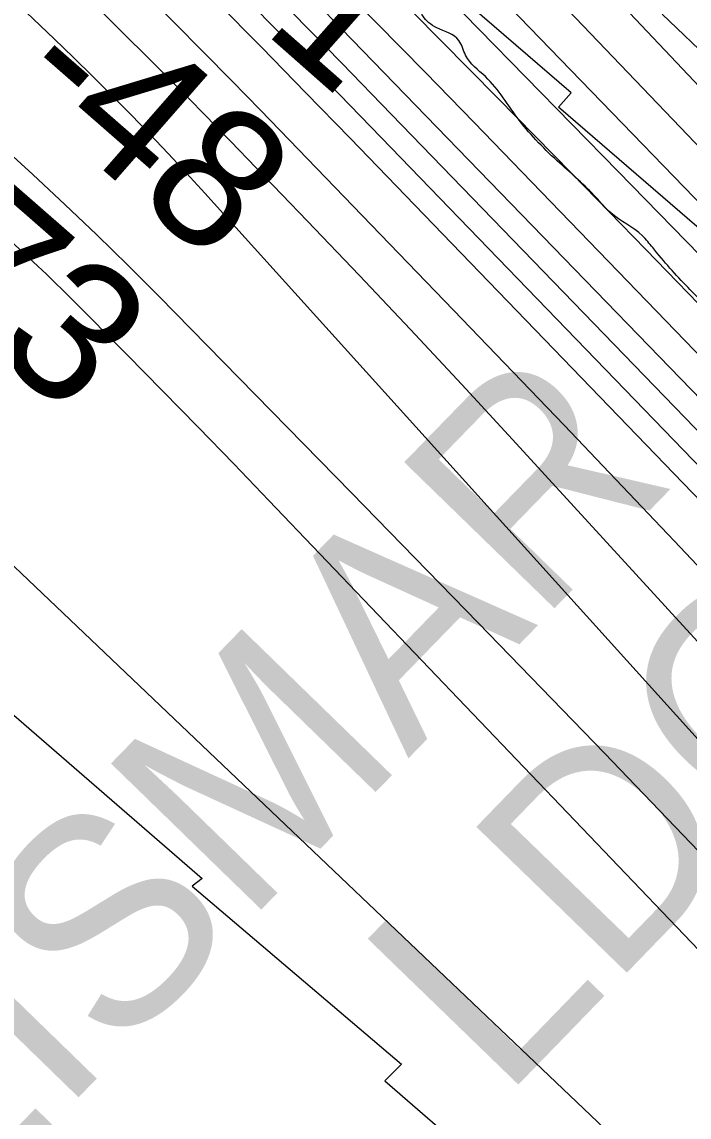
# Model space of a CAD drawing. Extents: x 3355677 to 3393573, y 612928 to 638357.
# Drawn here: x 3377478 to 3377796, y 618740 to 619262 of the extents above; entities that cross this region are included whole.
import ezdxf

# ---------------------------------------------------------------- set-up
doc = ezdxf.new("R2010")
doc.units = 0
for name, color, linetype in [('V-RIVR-EDGE', 7, 'Continuous'), ('V-RIVR-RANG', 7, 'Continuous'), ('V-RRAP-RVMT', 7, 'Continuous'), ('V-SITE-VEGE', 7, 'Continuous'), ('V-TOPO-DPTH', 7, 'Continuous'), ('V-TOPO-GNAM-IDEN', 7, 'Continuous'), ('V-TOPO-MAJR', 7, 'Continuous'), ('V-TOPO-MINR', 7, 'Continuous'), ('V-TOPO-WATR', 7, 'Continuous')]:
    doc.layers.add(name, color=color, linetype=linetype)

msp = doc.modelspace()

# ---------------------------------------------------------------- linework, layer by layer
at = {"layer": 'V-RIVR-EDGE'}
msp.add_spline([(3378516.49, 618361.05), (3378507.6, 618370.69), (3378490.73, 618386.23), (3378471.74, 618402.14), (3378446.08, 618427.92), (3378423.59, 618453.7), (3378402.15, 618477.72), (3378364.89, 618515.51), (3378349.43, 618530.35), (3378342.04, 618535.3), (3378334.65, 618539.2), (3378327.62, 618546.97), (3378322.71, 618554.38), (3378318.84, 618559.67), (3378306.54, 618572.39), (3378288.96, 618586.53), (3378281.23, 618596.41), (3378275.96, 618603.83), (3378258.04, 618621.84), (3378254.18, 618629.96), (3378247.86, 618638.78), (3378236.96, 618650.79), (3378233.81, 618657.14), (3378231.35, 618661.38), (3378222.57, 618670.56), (3378197.97, 618699.87), (3378183.21, 618714), (3378173.72, 618726.71), (3378162.47, 618734.49), (3378158.95, 618737.67), (3378158.61, 618741.54), (3378158.26, 618744.72), (3378155.81, 618749.66), (3378152.29, 618753.19), (3378146.31, 618755.67), (3378143.5, 618758.85), (3378140, 618769.43), (3378130.53, 618786.72), (3378121.05, 618799.43), (3378116.48, 618802.96), (3378111.54, 618803.33), (3378106.96, 618803.69), (3378107.68, 618808.27), (3378105.22, 618811.8), (3378096.08, 618818.87), (3378090.1, 618823.82), (3378078.84, 618830.54), (3378077.08, 618832.66), (3378071.83, 618844.3), (3378067.97, 618853.12), (3378067.98, 618856.29), (3378066.58, 618858.76), (3378058.13, 618863.01), (3378052.16, 618871.83), (3378044.1, 618888.77), (3378037.43, 618898.65), (3378027.59, 618911.01), (3378012.81, 618918.45), (3378000.84, 618924.11), (3377993.11, 618932.59), (3377988.55, 618941.06), (3377985.4, 618949.52), (3377982.24, 618954.46), (3377974.51, 618963.29), (3377969.24, 618967.89), (3377966.79, 618973.88), (3377960.81, 618977.77), (3377955.52, 618978.84), (3377954.83, 618983.07), (3377951.31, 618985.9), (3377937.58, 618991.22), (3377933.72, 618995.46), (3377918.25, 619012.76), (3377900.33, 619032.19), (3377899.99, 619037.47), (3377897.54, 619041.71), (3377893.67, 619045.59), (3377886.27, 619044.91), (3377882.39, 619044.92), (3377878.87, 619047.39), (3377875.72, 619053.74), (3377866.93, 619063.28), (3377843.02, 619083.78), (3377840.22, 619089.42), (3377839.18, 619096.12), (3377836.71, 619097.89), (3377833.19, 619098.25), (3377832.49, 619100.01), (3377831.44, 619103.89), (3377828.98, 619106.01), (3377820.18, 619110.97), (3377809.64, 619121.21), (3377795.58, 619135.69), (3377778.71, 619154.76), (3377773.79, 619160.41), (3377758.67, 619171.37), (3377751.64, 619178.79), (3377734.41, 619195.04), (3377715.08, 619215.53), (3377698.93, 619236.36), (3377689.44, 619246.6), (3377686.28, 619253.66), (3377675.73, 619259.67), (3377669.05, 619265.33), (3377666.24, 619269.92), (3377662.02, 619272.39), (3377656.38, 619274.17), (3377649.7, 619279.47), (3377628.6, 619296.08), (3377619.46, 619304.56), (3377610.32, 619314.45), (3377594.85, 619326.47), (3377585.71, 619336.01), (3377577.62, 619344.49), (3377561.44, 619355.45), (3377551.95, 619364.63), (3377544.22, 619374.17), (3377540.72, 619384.04), (3377539.32, 619385.81), (3377536.15, 619386.87), (3377528.75, 619389.01), (3377525.59, 619391.83), (3377523.49, 619398.53), (3377519.99, 619409.11), (3377509.1, 619421.12), (3377504.18, 619425.71), (3377489.74, 619431.04), (3377482.35, 619435.28), (3377478.49, 619440.93), (3377476.38, 619443.05), (3377471.46, 619446.94), (3377465.14, 619455.41), (3377463.39, 619460), (3377454.25, 619470.59), (3377432.47, 619495.66), (3377419.12, 619513.31), (3377396.28, 619540.15), (3377376.96, 619562.4), (3377360.09, 619581.12), (3377353.41, 619589.94), (3377348.5, 619598.76), (3377341.83, 619607.59), (3377323.55, 619623.49), (3377313.35, 619633.38), (3377305.61, 619638.33), (3377297.52, 619644.7), (3377297.53, 619647.87), (3377297.54, 619650.69), (3377294.03, 619656.69), (3377285.24, 619666.58), (3377279.28, 619677.16), (3377274.01, 619683.52), (3377265.56, 619688.47), (3377258.89, 619694.83), (3377253.62, 619705.06), (3377251.89, 619714.93), (3377248.03, 619720.93), (3377245.57, 619724.46), (3377241.7, 619727.64), (3377232.89, 619728.37), (3377223.38, 619730.86), (3377212.47, 619733.35), (3377204.37, 619737.6), (3377200.86, 619740.08), (3377195.22, 619741.15), (3377185.71, 619741.17), (3377172.33, 619748.61), (3377155.8, 619761.33), (3377143.16, 619778.28), (3377132.62, 619792.4), (3377131.93, 619797.33), (3377130.18, 619802.27), (3377123.51, 619811.1), (3377116.49, 619822.04), (3377110.17, 619832.98), (3377098.6, 619854.85), (3377095.09, 619862.97), (3377087.73, 619876.73), (3377081.41, 619884.85), (3377075.78, 619891.2), (3377063.5, 619909.91), (3377063.15, 619913.08), (3377058.59, 619921.55), (3377041.74, 619947.67), (3377035.78, 619957.9), (3377024.88, 619970.26), (3377017.51, 619982.26), (3377008.73, 619991.09), (3377000.99, 619999.22), (3376998.89, 620003.1), (3376997.85, 620008.39), (3376993.28, 620014.39), (3376981.69, 620029.57), (3376966.57, 620041.59), (3376947.93, 620056.08), (3376931.04, 620066.69), (3376914.5, 620075.54), (3376905.71, 620081.91), (3376896.22, 620095.67), (3376889.56, 620109.08), (3376877.63, 620128.14), (3376863.24, 620153.19), (3376850.61, 620175.78), (3376840.44, 620195.18), (3376834.13, 620206.12), (3376830.62, 620213.88), (3376827.11, 620219.88), (3376766.3, 620280.64), (3376733.96, 620311.73), (3376710.76, 620332.22), (3376680.51, 620356.61), (3376664.69, 620368.98), (3376652.37, 620376.06), (3376623.52, 620393.4), (3376605.58, 620405.78), (3376585.52, 620418.86), (3376578.14, 620424.17), (3376571.8, 620428.06), (3376565.46, 620427.02), (3376541.18, 620440.12), (3376536.96, 620446.47), (3376535.22, 620453.17), (3376537.71, 620461.97), (3376537.72, 620466.2), (3376535.61, 620469.03), (3376529.98, 620470.8), (3376523.63, 620470.11), (3376520.11, 620471.53), (3376509.21, 620481.07), (3376501.13, 620489.55), (3376495.52, 620499.78), (3376489.55, 620510.72), (3376487.1, 620514.95), (3376486.05, 620518.13), (3376484.29, 620520.6), (3376464.95, 620537.91), (3376449.83, 620547.47), (3376433.64, 620556.31), (3376408.32, 620577.17), (3376393.54, 620585.66), (3376376.29, 620593.81), (3376351.66, 620606.2), (3376335.11, 620613.29), (3376324.56, 620620.01), (3376307.31, 620625.34), (3376296.04, 620630.65), (3376270.36, 620648.34), (3376252.78, 620662.12), (3376242.94, 620672.72), (3376238.01, 620675.9), (3376233.43, 620676.62), (3376229.56, 620679.09), (3376210.93, 620695.35), (3376192.64, 620709.84), (3376157.47, 620736.71), (3376139.88, 620750.14), (3376127.93, 620761.8), (3376118.44, 620769.58), (3376106.12, 620776.3), (3376072.01, 620806.34), (3376048.47, 620834.23), (3376004.89, 620878.04), (3375983.1, 620902.76), (3375960.97, 620929.59), (3375953.95, 620939.83), (3375949.03, 620948.3), (3375944.83, 620957.82), (3375936.05, 620971.59), (3375912.87, 621001.6), (3375906.89, 621006.9), (3375899.52, 621016.43), (3375896.01, 621023.48), (3375881.26, 621042.55), (3375856.32, 621075.38), (3375835.59, 621097.28), (3375809.57, 621122.72), (3375786.01, 621142.15), (3375742.74, 621169.75), (3375706.5, 621193.09), (3375654.8, 621233.74), (3375605.57, 621273.68), (3375571.82, 621307.24), (3375559.88, 621321.37), (3375554.61, 621330.89), (3375550.75, 621336.89), (3375547.94, 621339.72), (3375541.25, 621342.56), (3375536.33, 621345.74), (3375533.51, 621347.86), (3375528.24, 621352.81), (3375524.03, 621359.16), (3375521.22, 621361.99), (3375518.76, 621365.16), (3375514.54, 621369.76), (3375499.05, 621375.43), (3375478.63, 621382.53), (3375451.52, 621393.17), (3375434.62, 621398.5), (3375424.77, 621404.51), (3375412.44, 621407.36), (3375405.76, 621410.55), (3375395.2, 621414.45), (3375385.69, 621417.29), (3375374.07, 621420.49), (3375363.5, 621420.87), (3375351.51, 621419.14), (3375336.69, 621411.07), (3375326.11, 621405.81), (3375315.54, 621405.48), (3375306.73, 621408.33), (3375297.58, 621412.93), (3375285.62, 621419.3), (3375281.41, 621425.65), (3375276.14, 621431.66), (3375271.91, 621433.78), (3375264.16, 621435.21), (3375259.93, 621435.22), (3375254.65, 621435.24), (3375251.48, 621435.24), (3375245.49, 621436.31), (3375239.86, 621437.74), (3375215.21, 621444.49), (3375187.39, 621452.67), (3375156.75, 621461.2), (3375150.77, 621464.74), (3375147.25, 621465.8), (3375142.67, 621466.87), (3375137.39, 621467.94), (3375132.1, 621468.31), (3375129.64, 621468.32), (3375105.35, 621477.18), (3375084.93, 621485.69), (3375080.36, 621489.23), (3375075.08, 621491.35), (3375067.33, 621492.43), (3375058.88, 621497.03), (3375037.06, 621506.95), (3374951.91, 621556.5), (3374890.69, 621595.76), (3374838.99, 621635), (3374815.41, 621649.51), (3374801.34, 621657.65)], degree=3, dxfattribs=at)
at = {"layer": 'V-RRAP-RVMT'}
for p, q in [((3377739.86, 619228.68), (3377641.56, 619313.38)), ((3377733.72, 619221.85), (3377739.86, 619228.68)), ((3377833.76, 619135.34), (3377733.72, 619221.85)), ((3377471.6, 618933.74), (3377563.75, 618853.78)), ((3377563.75, 618853.78), (3377558.97, 618850.1)), ((3377558.97, 618850.1), (3377658.83, 618765.12)), ((3377658.83, 618765.12), (3377650.96, 618757.19)), ((3377650.96, 618757.19), (3377750.73, 618670.87))]:
    msp.add_line(p, q, dxfattribs=at)
at = {"layer": 'V-SITE-VEGE'}
msp.add_line((3377822.79, 619228.3), (3377783.29, 619266.15), dxfattribs=at)
at = {"layer": 'V-TOPO-DPTH'}
for points in [[(3378514.15, 618361.04), (3378556.16, 618361.15), (3378222.56, 618712.12), (3378209.07, 618726.29), (3378195.58, 618740.46), (3378182.07, 618754.61), (3378168.56, 618768.76), (3377994.99, 618950.3), (3377937.03, 619010.72), (3377878.95, 619071.02), (3377820.68, 619131.14), (3377762.28, 619191.13), (3377673.92, 619281.62), (3377659.61, 619296.27), (3377645.29, 619310.92), (3377630.96, 619325.57), (3377616.64, 619340.21), (3377422.93, 619538.09), (3377378.33, 619584.6), (3377334.39, 619631.71), (3377291.44, 619679.73), (3377249.15, 619728.35), (3377196.86, 619789.73), (3376629.45, 620400.83)], [(3378476.02, 618360.94), (3378448.01, 618390.37), (3378375.02, 618467.18), (3378302.07, 618544.02), (3378204.39, 618646.98), (3378180.3, 618672.37), (3378156.2, 618697.74), (3378132.09, 618723.11), (3378107.97, 618748.46), (3378083.82, 618773.79), (3378059.62, 618799.07), (3378035.36, 618824.29), (3378011.06, 618849.47), (3377654.1, 619218.36), (3377630.45, 619242.73), (3377606.74, 619267.05), (3377582.95, 619291.29), (3377559.11, 619315.48), (3377535.23, 619339.63), (3377511.35, 619363.79), (3377487.48, 619387.94), (3377463.6, 619412.1), (3377132.12, 619747.52), (3377122.42, 619757.43)], [(3378369.48, 618360.66), (3378107.77, 618630.99), (3378105.54, 618633.31), (3378103.3, 618635.62), (3378100.96, 618638.07), (3378099.49, 618639.64), (3378098.71, 618640.5), (3378096.55, 618642.88), (3378093.62, 618646.11), (3378090.67, 618649.34), (3377711.84, 619063.27), (3377687.62, 619089.53), (3377663.27, 619115.66), (3377638.71, 619141.61), (3377614.03, 619167.43), (3377577.27, 619205.59), (3377570.84, 619212.22), (3377564.39, 619218.82), (3377557.9, 619225.39), (3377551.37, 619231.92), (3377089.65, 619691.99)], [(3377089.65, 619691.99), (3377551.37, 619231.92), (3377557.9, 619225.39), (3377564.39, 619218.82), (3377570.84, 619212.22), (3377577.27, 619205.59), (3377614.03, 619167.43), (3377638.71, 619141.61), (3377663.27, 619115.66), (3377687.62, 619089.53), (3377711.84, 619063.27), (3378090.67, 618649.34), (3378093.62, 618646.11), (3378096.55, 618642.88), (3378098.71, 618640.5), (3378099.49, 618639.64), (3378100.96, 618638.07), (3378103.3, 618635.62), (3378105.54, 618633.31), (3378107.77, 618630.99), (3378369.48, 618360.66)], [(3377298.46, 619514.44), (3377550.44, 619262.16), (3377564.24, 619248.26), (3377578, 619234.32), (3377591.68, 619220.31), (3377605.31, 619206.25), (3377683.76, 619124.9), (3377736.44, 619070), (3377788.94, 619014.93), (3377841.17, 618959.59), (3377893.21, 618904.09), (3378072.94, 618711.43), (3378097.07, 618685.6), (3378121.23, 618659.8), (3378145.43, 618634.04), (3378169.66, 618608.3), (3378323.13, 618445.51), (3378403.35, 618360.75)], [(3377298.46, 619514.44), (3377550.44, 619262.16), (3377564.24, 619248.26), (3377578, 619234.32), (3377591.68, 619220.31), (3377605.31, 619206.25), (3377683.76, 619124.9), (3377736.44, 619070), (3377788.94, 619014.93), (3377841.17, 618959.59), (3377893.21, 618904.09), (3378072.94, 618711.43), (3378097.07, 618685.6), (3378121.23, 618659.8), (3378145.43, 618634.04), (3378169.66, 618608.3), (3378323.13, 618445.51), (3378403.35, 618360.75), (3378369.48, 618360.66)], [(3377466.88, 619440.83), (3377519.02, 619389.18), (3377617.86, 619291.46), (3377620.62, 619288.72), (3377623.38, 619285.98), (3377626.12, 619283.22), (3377628.86, 619280.46), (3377646.88, 619262.23), (3377658.6, 619250.33), (3377670.29, 619238.4), (3377681.95, 619226.43), (3377693.57, 619214.44), (3378168.96, 618722.35), (3378171.5, 618719.72), (3378174.03, 618717.08), (3378176.57, 618714.45), (3378179.1, 618711.81), (3378231.29, 618657.46), (3378259.89, 618627.62), (3378288.48, 618597.77), (3378317.03, 618567.88), (3378345.56, 618537.98), (3378514.15, 618361.04)], [(3377466.88, 619440.83), (3377519.02, 619389.18), (3377617.86, 619291.46), (3377620.62, 619288.72), (3377623.38, 619285.98), (3377626.12, 619283.22), (3377628.86, 619280.46), (3377646.88, 619262.23), (3377658.6, 619250.33), (3377670.29, 619238.4), (3377681.95, 619226.43), (3377693.57, 619214.44), (3378168.96, 618722.35), (3378171.5, 618719.72), (3378174.03, 618717.08), (3378176.57, 618714.45), (3378179.1, 618711.81), (3378231.29, 618657.46), (3378259.89, 618627.62), (3378288.48, 618597.77), (3378317.03, 618567.88), (3378345.56, 618537.98), (3378514.15, 618361.04)], [(3377424.98, 619418.97), (3377480.69, 619362.78), (3377549.54, 619293.5), (3377570.85, 619271.97), (3377592.09, 619250.38), (3377613.25, 619228.7), (3377634.34, 619206.95), (3377810.89, 619024.16), (3377865.93, 618966.98), (3377920.83, 618909.68), (3377975.55, 618852.2), (3378030.14, 618794.6), (3378108.77, 618711.35), (3378123.95, 618695.28), (3378139.13, 618679.22), (3378154.32, 618663.17), (3378169.52, 618647.12), (3378440.7, 618360.85), (3378476.02, 618360.94)], [(3378403.35, 618360.75), (3378440.7, 618360.85), (3378169.52, 618647.12), (3378154.32, 618663.17), (3378139.13, 618679.22), (3378123.95, 618695.28), (3378108.77, 618711.35), (3378030.14, 618794.6), (3377975.55, 618852.2), (3377920.83, 618909.68), (3377865.93, 618966.98), (3377810.89, 619024.16), (3377634.34, 619206.95), (3377613.25, 619228.7), (3377592.09, 619250.38), (3377570.85, 619271.97), (3377549.54, 619293.5), (3377480.69, 619362.78), (3377424.98, 619418.97)], [(3378514.15, 618361.04), (3378476.02, 618360.94), (3378448.01, 618390.37), (3378375.02, 618467.18), (3378302.07, 618544.02), (3378204.39, 618646.98), (3378180.3, 618672.37), (3378156.2, 618697.74), (3378132.09, 618723.11), (3378107.97, 618748.46), (3378083.82, 618773.79), (3378059.62, 618799.07), (3378035.36, 618824.29), (3378011.06, 618849.47), (3377654.1, 619218.36), (3377630.45, 619242.73), (3377606.74, 619267.05), (3377582.95, 619291.29), (3377559.11, 619315.48), (3377535.23, 619339.63), (3377511.35, 619363.79), (3377487.48, 619387.94), (3377463.6, 619412.1)]]:
    msp.add_lwpolyline(points, dxfattribs=at)
at = {"layer": 'V-TOPO-MAJR'}
for points in [[(3378663.12, 618361.43), (3378407.35, 618601.79), (3378377.18, 618630.5), (3378347.25, 618659.46), (3378317.69, 618688.79), (3378288.37, 618718.37), (3378237.08, 618770.77), (3378233.59, 618774.34), (3378230.12, 618777.93), (3378226.67, 618781.53), (3378223.22, 618785.14), (3378205.02, 618804.34), (3378192.49, 618817.56), (3378179.96, 618830.79), (3378167.43, 618844.02), (3378154.91, 618857.25), (3377684.22, 619355.18), (3377683.75, 619355.71), (3377683.49, 619356.05), (3377683.28, 619356.35), (3377683.18, 619356.5), (3377261.04, 619886.42)], [(3378327.08, 618360.55), (3378306.54, 618381.76), (3378101.82, 618593.73), (3378091.23, 618604.75), (3378080.67, 618615.79), (3378070.15, 618626.88), (3378059.68, 618638.01), (3378007.39, 618693.75), (3377970.91, 618732.87), (3377934.57, 618772.13), (3377898.47, 618811.6), (3377862.52, 618851.21), (3377565.04, 619180.83), (3377556.37, 619190.33), (3377547.62, 619199.75), (3377538.75, 619209.06), (3377529.8, 619218.3), (3377520.76, 619227.44), (3377511.65, 619236.51), (3377502.44, 619245.5), (3377493.18, 619254.42), (3377066.6, 619660.87)]]:
    msp.add_lwpolyline(points, dxfattribs=at)
at = {"layer": 'V-TOPO-MINR'}
for points in [[(3378556.16, 618361.15), (3378222.56, 618712.12), (3378209.07, 618726.29), (3378195.58, 618740.46), (3378182.07, 618754.61), (3378168.56, 618768.76), (3377994.99, 618950.3), (3377937.03, 619010.72), (3377878.95, 619071.02), (3377820.68, 619131.14), (3377762.28, 619191.13), (3377673.92, 619281.62), (3377659.61, 619296.27), (3377645.29, 619310.92), (3377630.96, 619325.57), (3377616.64, 619340.21), (3377422.93, 619538.09), (3377378.33, 619584.6), (3377334.39, 619631.71), (3377291.44, 619679.73), (3377249.15, 619728.35), (3377196.86, 619789.73), (3376629.45, 620400.83)], [(3378578.79, 618361.21), (3378245.37, 618712.28), (3378226.14, 618732.52), (3378206.91, 618752.75), (3378187.66, 618772.97), (3378168.42, 618793.19), (3378094.01, 618871.31), (3378037.48, 618930.53), (3377980.87, 618989.65), (3377924.12, 619048.65), (3377867.29, 619107.57), (3377685.68, 619295.39), (3377671.55, 619310.05), (3377657.44, 619324.74), (3377643.38, 619339.48), (3377629.34, 619354.24), (3377562.86, 619424.41), (3377516.06, 619474.68), (3377469.88, 619525.5), (3377209.73, 619831.83)], [(3378458.22, 618360.9), (3378169.4, 618665.56), (3378158.53, 618677.02), (3378147.67, 618688.49), (3378136.8, 618699.95), (3378125.94, 618711.41), (3378068.6, 618771.89), (3378029.01, 618813.54), (3377989.33, 618855.11), (3377949.53, 618896.56), (3377909.65, 618937.94), (3377649.23, 619207.33), (3377624.32, 619233.01), (3377599.33, 619258.63), (3377574.25, 619284.15), (3377549.11, 619309.61), (3377519.93, 619339.05), (3377480.17, 619379.2), (3377440.45, 619419.39), (3377400.77, 619459.63), (3377361.13, 619499.9), (3377132.43, 619732.5), (3377119.18, 619746.11), (3377106.02, 619759.8)], [(3378476.02, 618360.94), (3378448.01, 618390.37), (3378375.02, 618467.18), (3378302.07, 618544.02), (3378204.39, 618646.98), (3378180.3, 618672.37), (3378156.2, 618697.74), (3378132.09, 618723.11), (3378107.97, 618748.46), (3378083.82, 618773.79), (3378059.62, 618799.07), (3378035.36, 618824.29), (3378011.06, 618849.47), (3377654.1, 619218.36), (3377630.45, 619242.73), (3377606.74, 619267.05), (3377582.95, 619291.29), (3377559.11, 619315.48), (3377535.23, 619339.63), (3377511.35, 619363.79), (3377487.48, 619387.94), (3377463.6, 619412.1), (3377132.12, 619747.52), (3377122.42, 619757.43)], [(3378535.19, 618361.1), (3378520.91, 618376.1), (3378436.87, 618464.25), (3378352.79, 618552.36), (3378200.38, 618711.98), (3378192.48, 618720.25), (3378184.57, 618728.52), (3378176.66, 618736.78), (3378168.74, 618745.03), (3377845.68, 619081.34), (3377810.63, 619117.69), (3377775.49, 619153.95), (3377740.21, 619190.07), (3377704.84, 619226.1), (3377650.67, 619281.08), (3377642.3, 619289.54), (3377633.9, 619297.97), (3377625.47, 619306.36), (3377617.01, 619314.73), (3377168.34, 619756.44)], [(3377089.65, 619691.99), (3377551.37, 619231.92), (3377557.9, 619225.39), (3377564.39, 619218.82), (3377570.84, 619212.22), (3377577.27, 619205.59), (3377614.03, 619167.43), (3377638.71, 619141.61), (3377663.27, 619115.66), (3377687.62, 619089.53), (3377711.84, 619063.27), (3378090.67, 618649.34), (3378093.62, 618646.11), (3378096.55, 618642.88), (3378098.71, 618640.5), (3378099.49, 618639.64), (3378100.96, 618638.07), (3378103.3, 618635.62), (3378105.54, 618633.31), (3378107.77, 618630.99), (3378369.48, 618360.66)], [(3378285.58, 618360.44), (3378102.38, 618549.75), (3378081.26, 618571.64), (3378060.19, 618593.57), (3378039.19, 618615.57), (3378018.23, 618637.61), (3377875.33, 618788.39), (3377815.63, 618851.07), (3377755.73, 618913.54), (3377695.51, 618975.72), (3377635.09, 619037.7), (3377543.24, 619131.42), (3377528.46, 619146.26), (3377513.53, 619160.94), (3377498.35, 619175.36), (3377483.02, 619189.63), (3377060.84, 619575.92)], [(3378403.35, 618360.75), (3378323.13, 618445.51), (3378169.66, 618608.3), (3378145.43, 618634.04), (3378121.23, 618659.8), (3378097.07, 618685.6), (3378072.94, 618711.43), (3377893.21, 618904.09), (3377841.17, 618959.59), (3377788.94, 619014.93), (3377736.44, 619070), (3377683.76, 619124.9), (3377605.31, 619206.25), (3377591.68, 619220.31), (3377578, 619234.32), (3377564.24, 619248.26), (3377550.44, 619262.16), (3377298.46, 619514.44)], [(3378440.7, 618360.85), (3378169.52, 618647.12), (3378154.32, 618663.17), (3378139.13, 618679.22), (3378123.95, 618695.28), (3378108.77, 618711.35), (3378030.14, 618794.6), (3377975.55, 618852.2), (3377920.83, 618909.68), (3377865.93, 618966.98), (3377810.89, 619024.16), (3377634.34, 619206.95), (3377613.25, 619228.7), (3377592.09, 619250.38), (3377570.85, 619271.97), (3377549.54, 619293.5), (3377480.69, 619362.78), (3377424.98, 619418.97)], [(3378615.55, 618361.31), (3378568.88, 618406.97), (3378480.45, 618495.72), (3378392.77, 618585.21), (3378237.33, 618745.87), (3378227.94, 618755.62), (3378218.55, 618765.37), (3378209.2, 618775.16), (3378199.86, 618784.96), (3378149.9, 618837.52), (3378115.58, 618873.6), (3378081.23, 618909.65), (3378046.85, 618945.67), (3378012.45, 618981.67), (3377684.91, 619324.09)], [(3378494.43, 618360.99), (3378310.42, 618553.87), (3378286.11, 618579.37), (3378261.81, 618604.88), (3378237.54, 618630.4), (3378213.28, 618655.94), (3378181.15, 618689.78), (3378172.96, 618698.4), (3378164.76, 618707.02), (3378156.55, 618715.63), (3378148.33, 618724.24), (3378140.11, 618732.83), (3378131.87, 618741.42), (3378123.61, 618749.98), (3378115.34, 618758.54), (3377630.34, 619259.23), (3377622.34, 619267.46)], [(3378232.9, 618360.31), (3378187.01, 618411.1), (3378162.61, 618437.92), (3378138.09, 618464.64), (3378113.4, 618491.19), (3378088.59, 618517.64), (3378044.11, 618564.72), (3378041.45, 618567.54), (3378038.78, 618570.36), (3378036.1, 618573.16), (3378033.43, 618575.97), (3377595.69, 619034.11), (3377578.85, 619051.63), (3377561.95, 619069.09), (3377544.95, 619086.46), (3377527.89, 619103.77), (3377501.56, 619130.33), (3377497.59, 619134.28), (3377493.59, 619138.2), (3377489.54, 619142.07), (3377485.45, 619145.9), (3377423.89, 619202.93)], [(3378129.59, 618360.04), (3378008.26, 618491.17), (3377997.52, 618502.56), (3377986.63, 618513.82), (3377975.53, 618524.87), (3377964.3, 618535.77), (3377437.73, 619037.2)]]:
    msp.add_lwpolyline(points, dxfattribs=at)
at = {"layer": 'V-TOPO-WATR'}
msp.add_lwpolyline([(3378514.15, 618361.04), (3378345.56, 618537.98), (3378317.03, 618567.88), (3378288.48, 618597.77), (3378259.89, 618627.62), (3378231.29, 618657.46), (3378179.1, 618711.81), (3378176.57, 618714.45), (3378174.03, 618717.08), (3378171.5, 618719.72), (3378168.96, 618722.35), (3377693.57, 619214.44), (3377681.95, 619226.43), (3377670.29, 619238.4), (3377658.6, 619250.33), (3377646.88, 619262.23), (3377628.86, 619280.46), (3377626.12, 619283.22), (3377623.38, 619285.98), (3377620.62, 619288.72), (3377617.86, 619291.46), (3377519.02, 619389.18), (3377466.88, 619440.83)], dxfattribs=at)

# ---------------------------------------------------------------- texts
at = {"layer": 'V-RIVR-RANG'}
for s, rotation, p in [('-1', 318.5683, (3377569.59, 619278.42)), ('-48', 318.8506, (3377470.84, 619231.68)), ('-73', 318.8506, (3377402.46, 619158.63))]:
    msp.add_text(s, height=67, rotation=rotation, dxfattribs=at).set_placement(p)
at = {"layer": 'V-TOPO-GNAM-IDEN'}
for s, rotation, p in [('GEISMAR', 45.7914, (3377361.53, 618601.97)), ('LDG.', 45.9056, (3377707.01, 618747.49))]:
    msp.add_text(s, height=100, rotation=rotation, dxfattribs=at).set_placement(p)

doc.saveas('drawing.dxf')
